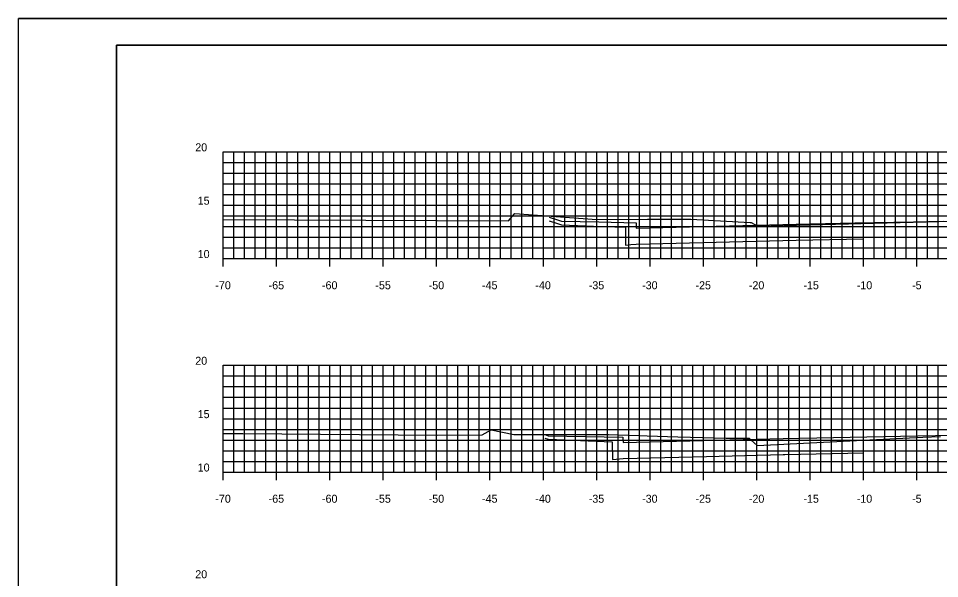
# Model space of a CAD drawing. Extents: x 40011 to 50684, y 49949 to 72236.
# Drawn here: x 42439.1 to 42525.4, y 68128.6 to 68181.1 of the extents above; entities that cross this region are included whole.
import ezdxf

# ---------------------------------------------------------------- set-up
doc = ezdxf.new("R2010")
doc.units = 0
for name, color, linetype in [('1', 7, 'Continuous'), ('41', 7, 'Continuous'), ('51', 7, 'Continuous'), ('52', 7, 'Continuous'), ('53', 7, 'Continuous'), ('54', 7, 'Continuous'), ('55', 7, 'Continuous'), ('57', 7, 'Continuous'), ('58', 7, 'Continuous'), ('59', 7, 'Continuous')]:
    doc.layers.add(name, color=color, linetype=linetype)

msp = doc.modelspace()

# ---------------------------------------------------------------- linework, layer by layer
at = {"layer": '1'}
for p, q in [((42613.782, 68181.097), (42439.087, 68181.097)), ((42448.281, 68178.597), (42448.281, 68073.597)), ((42613.281, 68178.597), (42448.281, 68178.597))]:
    msp.add_line(p, q, dxfattribs=at)
at = {"layer": '41'}
for points in [[(42439.087, 68181.097), (42613.782, 68181.097), (42613.782, 68071.097), (42439.087, 68071.097)], [(42448.281, 68178.597), (42613.281, 68178.597), (42613.281, 68073.597), (42448.281, 68073.597)]]:
    msp.add_lwpolyline(points, close=True, dxfattribs=at)
at = {"layer": '51'}
for p, q in [((42458.281, 68158.597), (42458.281, 68168.597)), ((42458.281, 68168.597), (42459.031, 68168.597)), ((42458.281, 68163.597), (42459.031, 68163.597)), ((42458.281, 68158.597), (42459.031, 68158.597)), ((42458.281, 68138.597), (42458.281, 68148.597)), ((42458.281, 68148.597), (42459.031, 68148.597)), ((42458.281, 68143.597), (42459.031, 68143.597)), ((42458.281, 68138.597), (42459.031, 68138.597))]:
    msp.add_line(p, q, dxfattribs=at)
at = {"layer": '52'}
for p, q in [((42458.281, 68158.597), (42598.281, 68158.597)), ((42458.281, 68157.847), (42458.281, 68158.597)), ((42463.281, 68157.847), (42463.281, 68158.597)), ((42468.281, 68157.847), (42468.281, 68158.597)), ((42473.281, 68157.847), (42473.281, 68158.597)), ((42478.281, 68157.847), (42478.281, 68158.597)), ((42483.281, 68157.847), (42483.281, 68158.597)), ((42488.281, 68157.847), (42488.281, 68158.597)), ((42493.281, 68157.847), (42493.281, 68158.597)), ((42498.281, 68157.847), (42498.281, 68158.597)), ((42503.281, 68157.847), (42503.281, 68158.597)), ((42508.281, 68157.847), (42508.281, 68158.597)), ((42513.281, 68157.847), (42513.281, 68158.597)), ((42518.281, 68157.847), (42518.281, 68158.597)), ((42523.281, 68157.847), (42523.281, 68158.597)), ((42458.281, 68138.597), (42598.281, 68138.597)), ((42458.281, 68137.847), (42458.281, 68138.597)), ((42463.281, 68137.847), (42463.281, 68138.597)), ((42468.281, 68137.847), (42468.281, 68138.597)), ((42473.281, 68137.847), (42473.281, 68138.597)), ((42478.281, 68137.847), (42478.281, 68138.597)), ((42483.281, 68137.847), (42483.281, 68138.597)), ((42488.281, 68137.847), (42488.281, 68138.597)), ((42493.281, 68137.847), (42493.281, 68138.597)), ((42498.281, 68137.847), (42498.281, 68138.597)), ((42503.281, 68137.847), (42503.281, 68138.597)), ((42508.281, 68137.847), (42508.281, 68138.597)), ((42513.281, 68137.847), (42513.281, 68138.597)), ((42518.281, 68137.847), (42518.281, 68138.597)), ((42523.281, 68137.847), (42523.281, 68138.597))]:
    msp.add_line(p, q, dxfattribs=at)
at = {"layer": '53'}
for p, q in [((42458.281, 68167.597), (42598.281, 68167.597)), ((42458.281, 68166.597), (42598.281, 68166.597)), ((42458.281, 68165.597), (42598.281, 68165.597)), ((42458.281, 68164.597), (42598.281, 68164.597)), ((42458.281, 68162.597), (42598.281, 68162.597)), ((42458.281, 68161.597), (42598.281, 68161.597)), ((42458.281, 68160.597), (42598.281, 68160.597)), ((42458.281, 68159.597), (42598.281, 68159.597)), ((42458.281, 68147.597), (42598.281, 68147.597)), ((42458.281, 68146.597), (42598.281, 68146.597)), ((42458.281, 68145.597), (42598.281, 68145.597)), ((42458.281, 68144.597), (42598.281, 68144.597)), ((42458.281, 68142.597), (42598.281, 68142.597)), ((42458.281, 68141.597), (42598.281, 68141.597)), ((42458.281, 68140.597), (42598.281, 68140.597)), ((42458.281, 68139.597), (42598.281, 68139.597))]:
    msp.add_line(p, q, dxfattribs=at)
at = {"layer": '54'}
for p, q in [((42459.281, 68158.597), (42459.281, 68168.597)), ((42460.281, 68158.597), (42460.281, 68168.597)), ((42461.281, 68158.597), (42461.281, 68168.597)), ((42462.281, 68158.597), (42462.281, 68168.597)), ((42464.281, 68158.597), (42464.281, 68168.597)), ((42465.281, 68158.597), (42465.281, 68168.597)), ((42466.281, 68158.597), (42466.281, 68168.597)), ((42467.281, 68158.597), (42467.281, 68168.597)), ((42469.281, 68158.597), (42469.281, 68168.597)), ((42470.281, 68158.597), (42470.281, 68168.597)), ((42471.281, 68158.597), (42471.281, 68168.597)), ((42472.281, 68158.597), (42472.281, 68168.597)), ((42474.281, 68158.597), (42474.281, 68168.597)), ((42475.281, 68158.597), (42475.281, 68168.597)), ((42476.281, 68158.597), (42476.281, 68168.597)), ((42477.281, 68158.597), (42477.281, 68168.597)), ((42479.281, 68158.597), (42479.281, 68168.597)), ((42480.281, 68158.597), (42480.281, 68168.597)), ((42481.281, 68158.597), (42481.281, 68168.597)), ((42482.281, 68158.597), (42482.281, 68168.597)), ((42484.281, 68158.597), (42484.281, 68168.597)), ((42485.281, 68158.597), (42485.281, 68168.597)), ((42486.281, 68158.597), (42486.281, 68168.597)), ((42487.281, 68158.597), (42487.281, 68168.597)), ((42489.281, 68158.597), (42489.281, 68168.597)), ((42490.281, 68158.597), (42490.281, 68168.597)), ((42491.281, 68158.597), (42491.281, 68168.597)), ((42492.281, 68158.597), (42492.281, 68168.597)), ((42494.281, 68158.597), (42494.281, 68168.597)), ((42495.281, 68158.597), (42495.281, 68168.597)), ((42496.281, 68158.597), (42496.281, 68168.597)), ((42497.281, 68158.597), (42497.281, 68168.597)), ((42499.281, 68158.597), (42499.281, 68168.597)), ((42500.281, 68158.597), (42500.281, 68168.597)), ((42501.281, 68158.597), (42501.281, 68168.597)), ((42502.281, 68158.597), (42502.281, 68168.597)), ((42504.281, 68158.597), (42504.281, 68168.597)), ((42505.281, 68158.597), (42505.281, 68168.597)), ((42506.281, 68158.597), (42506.281, 68168.597)), ((42507.281, 68158.597), (42507.281, 68168.597)), ((42509.281, 68158.597), (42509.281, 68168.597)), ((42510.281, 68158.597), (42510.281, 68168.597)), ((42511.281, 68158.597), (42511.281, 68168.597)), ((42512.281, 68158.597), (42512.281, 68168.597)), ((42514.281, 68158.597), (42514.281, 68168.597)), ((42515.281, 68158.597), (42515.281, 68168.597)), ((42516.281, 68158.597), (42516.281, 68168.597)), ((42517.281, 68158.597), (42517.281, 68168.597)), ((42519.281, 68158.597), (42519.281, 68168.597)), ((42520.281, 68158.597), (42520.281, 68168.597)), ((42521.281, 68158.597), (42521.281, 68168.597)), ((42522.281, 68158.597), (42522.281, 68168.597)), ((42524.281, 68158.597), (42524.281, 68168.597)), ((42525.281, 68158.597), (42525.281, 68168.597)), ((42459.281, 68138.597), (42459.281, 68148.597)), ((42460.281, 68138.597), (42460.281, 68148.597)), ((42461.281, 68138.597), (42461.281, 68148.597)), ((42462.281, 68138.597), (42462.281, 68148.597)), ((42464.281, 68138.597), (42464.281, 68148.597)), ((42465.281, 68138.597), (42465.281, 68148.597)), ((42466.281, 68138.597), (42466.281, 68148.597)), ((42467.281, 68138.597), (42467.281, 68148.597)), ((42469.281, 68138.597), (42469.281, 68148.597)), ((42470.281, 68138.597), (42470.281, 68148.597)), ((42471.281, 68138.597), (42471.281, 68148.597)), ((42472.281, 68138.597), (42472.281, 68148.597)), ((42474.281, 68138.597), (42474.281, 68148.597)), ((42475.281, 68138.597), (42475.281, 68148.597)), ((42476.281, 68138.597), (42476.281, 68148.597)), ((42477.281, 68138.597), (42477.281, 68148.597)), ((42479.281, 68138.597), (42479.281, 68148.597)), ((42480.281, 68138.597), (42480.281, 68148.597)), ((42481.281, 68138.597), (42481.281, 68148.597)), ((42482.281, 68138.597), (42482.281, 68148.597)), ((42484.281, 68138.597), (42484.281, 68148.597)), ((42485.281, 68138.597), (42485.281, 68148.597)), ((42486.281, 68138.597), (42486.281, 68148.597)), ((42487.281, 68138.597), (42487.281, 68148.597)), ((42489.281, 68138.597), (42489.281, 68148.597)), ((42490.281, 68138.597), (42490.281, 68148.597)), ((42491.281, 68138.597), (42491.281, 68148.597)), ((42492.281, 68138.597), (42492.281, 68148.597)), ((42494.281, 68138.597), (42494.281, 68148.597)), ((42495.281, 68138.597), (42495.281, 68148.597)), ((42496.281, 68138.597), (42496.281, 68148.597)), ((42497.281, 68138.597), (42497.281, 68148.597)), ((42499.281, 68138.597), (42499.281, 68148.597)), ((42500.281, 68138.597), (42500.281, 68148.597)), ((42501.281, 68138.597), (42501.281, 68148.597)), ((42502.281, 68138.597), (42502.281, 68148.597)), ((42504.281, 68138.597), (42504.281, 68148.597)), ((42505.281, 68138.597), (42505.281, 68148.597)), ((42506.281, 68138.597), (42506.281, 68148.597)), ((42507.281, 68138.597), (42507.281, 68148.597)), ((42509.281, 68138.597), (42509.281, 68148.597)), ((42510.281, 68138.597), (42510.281, 68148.597)), ((42511.281, 68138.597), (42511.281, 68148.597)), ((42512.281, 68138.597), (42512.281, 68148.597)), ((42514.281, 68138.597), (42514.281, 68148.597)), ((42515.281, 68138.597), (42515.281, 68148.597)), ((42516.281, 68138.597), (42516.281, 68148.597)), ((42517.281, 68138.597), (42517.281, 68148.597)), ((42519.281, 68138.597), (42519.281, 68148.597)), ((42520.281, 68138.597), (42520.281, 68148.597)), ((42521.281, 68138.597), (42521.281, 68148.597)), ((42522.281, 68138.597), (42522.281, 68148.597)), ((42524.281, 68138.597), (42524.281, 68148.597)), ((42525.281, 68138.597), (42525.281, 68148.597))]:
    msp.add_line(p, q, dxfattribs=at)
at = {"layer": '55'}
for p, q in [((42458.281, 68168.597), (42598.281, 68168.597)), ((42458.281, 68158.597), (42458.281, 68168.597)), ((42463.281, 68158.597), (42463.281, 68168.597)), ((42468.281, 68158.597), (42468.281, 68168.597)), ((42473.281, 68158.597), (42473.281, 68168.597)), ((42478.281, 68158.597), (42478.281, 68168.597)), ((42483.281, 68158.597), (42483.281, 68168.597)), ((42488.281, 68158.597), (42488.281, 68168.597)), ((42493.281, 68158.597), (42493.281, 68168.597)), ((42498.281, 68158.597), (42498.281, 68168.597)), ((42503.281, 68158.597), (42503.281, 68168.597)), ((42508.281, 68158.597), (42508.281, 68168.597)), ((42513.281, 68158.597), (42513.281, 68168.597)), ((42518.281, 68158.597), (42518.281, 68168.597)), ((42523.281, 68158.597), (42523.281, 68168.597)), ((42458.281, 68163.597), (42598.281, 68163.597)), ((42458.281, 68158.597), (42598.281, 68158.597)), ((42458.281, 68148.597), (42598.281, 68148.597)), ((42458.281, 68138.597), (42458.281, 68148.597)), ((42463.281, 68138.597), (42463.281, 68148.597)), ((42468.281, 68138.597), (42468.281, 68148.597)), ((42473.281, 68138.597), (42473.281, 68148.597)), ((42478.281, 68138.597), (42478.281, 68148.597)), ((42483.281, 68138.597), (42483.281, 68148.597)), ((42488.281, 68138.597), (42488.281, 68148.597)), ((42493.281, 68138.597), (42493.281, 68148.597)), ((42498.281, 68138.597), (42498.281, 68148.597)), ((42503.281, 68138.597), (42503.281, 68148.597)), ((42508.281, 68138.597), (42508.281, 68148.597)), ((42513.281, 68138.597), (42513.281, 68148.597)), ((42518.281, 68138.597), (42518.281, 68148.597)), ((42523.281, 68138.597), (42523.281, 68148.597)), ((42458.281, 68143.597), (42598.281, 68143.597)), ((42458.281, 68138.597), (42598.281, 68138.597))]:
    msp.add_line(p, q, dxfattribs=at)
at = {"layer": '57'}
for points in [[(42458.281, 68162.257), (42485.031, 68162.147), (42485.57, 68162.788), (42485.605, 68162.815), (42493.29, 68162.252), (42498.036, 68162.296), (42498.215, 68162.294), (42498.241, 68162.294), (42502.114, 68162.288), (42507.669, 68161.98), (42507.729, 68161.979), (42507.744, 68161.971), (42507.744, 68161.971), (42507.75, 68161.968), (42507.75, 68161.968), (42508.382, 68161.624), (42527.797, 68162.138)], [(42458.281, 68142.21), (42460.106, 68142.198), (42478.33, 68142.047), (42482.562, 68142.096), (42483.388, 68142.551), (42485.531, 68142.103), (42494.378, 68142.119), (42497.241, 68142.036), (42498, 68141.996), (42500.895, 68141.887), (42502.071, 68141.855), (42505.401, 68141.782), (42507.577, 68141.758), (42507.77, 68141.583), (42508.325, 68141.087), (42523.847, 68141.851), (42525.515, 68141.932)]]:
    msp.add_lwpolyline(points, dxfattribs=at)
at = {"layer": '58'}
for points in [[(42488.841, 68162.142), (42489.528, 68161.913), (42489.97, 68161.766), (42492.976, 68161.648), (42495.974, 68161.53), (42495.979, 68160.693), (42495.984, 68159.861), (42496.481, 68159.908), (42496.98, 68159.955), (42504.482, 68160.142), (42511.984, 68160.33), (42518.266, 68160.456), (42518.281, 68160.456)], [(42488.423, 68141.778), (42488.742, 68141.671), (42488.77, 68141.67), (42494.747, 68141.436), (42494.756, 68139.769), (42494.756, 68139.767), (42494.757, 68139.767), (42495.753, 68139.86), (42503.586, 68140.056), (42510.757, 68140.235), (42510.759, 68140.235), (42510.929, 68140.238), (42518.281, 68140.386)]]:
    msp.add_lwpolyline(points, dxfattribs=at)
at = {"layer": '59'}
for points in [[(42488.841, 68162.472), (42489.527, 68162.243), (42489.97, 68162.096), (42493.47, 68162.026), (42496.97, 68161.956), (42496.975, 68161.706), (42496.98, 68161.456), (42504.482, 68161.643), (42511.984, 68161.831), (42517.486, 68161.941), (42522.987, 68162.051), (42525.757, 68162.106)], [(42488.423, 68142.108), (42488.743, 68142.001), (42495.743, 68141.861), (42495.753, 68141.361), (42510.757, 68141.736), (42521.761, 68141.956), (42528.281, 68142.087), (42528.281, 68142.087), (42531.128, 68142.044), (42542.629, 68141.814), (42553.072, 68141.553), (42553.082, 68142.053), (42560.082, 68142.193), (42560.87, 68142.456)]]:
    msp.add_lwpolyline(points, dxfattribs=at)

# ---------------------------------------------------------------- texts
at = {"layer": '51'}
for s, height, p in [('20', 0.75, (42455.661, 68168.647)), ('15', 0.75, (42455.888, 68163.647)), ('10', 0.75, (42455.888, 68158.647)), ('-', 0.0001, (42458.281, 68158.597)), ('20', 0.75, (42455.661, 68148.647)), ('15', 0.75, (42455.888, 68143.647)), ('10', 0.75, (42455.888, 68138.647)), ('-', 0.0001, (42458.281, 68138.597)), ('20', 0.75, (42455.661, 68128.647))]:
    msp.add_text(s, height=height, dxfattribs=at).set_placement(p)
at = {"layer": '52'}
for s, p in [('-70', (42457.542, 68155.722)), ('-65', (42462.536, 68155.722)), ('-60', (42467.536, 68155.722)), ('-55', (42472.538, 68155.722)), ('-50', (42477.538, 68155.722)), ('-45', (42482.533, 68155.722)), ('-40', (42487.533, 68155.722)), ('-35', (42492.538, 68155.722)), ('-30', (42497.538, 68155.722)), ('-25', (42502.542, 68155.722)), ('-20', (42507.542, 68155.722)), ('-15', (42512.655, 68155.722)), ('-10', (42517.655, 68155.722)), ('-5', (42522.84, 68155.722)), ('-70', (42457.542, 68135.722)), ('-65', (42462.536, 68135.722)), ('-60', (42467.536, 68135.722)), ('-55', (42472.538, 68135.722)), ('-50', (42477.538, 68135.722)), ('-45', (42482.533, 68135.722)), ('-40', (42487.533, 68135.722)), ('-35', (42492.538, 68135.722)), ('-30', (42497.538, 68135.722)), ('-25', (42502.542, 68135.722)), ('-20', (42507.542, 68135.722)), ('-15', (42512.655, 68135.722)), ('-10', (42517.655, 68135.722)), ('-5', (42522.84, 68135.722))]:
    msp.add_text(s, height=0.75, dxfattribs=at).set_placement(p)

doc.saveas('drawing.dxf')
